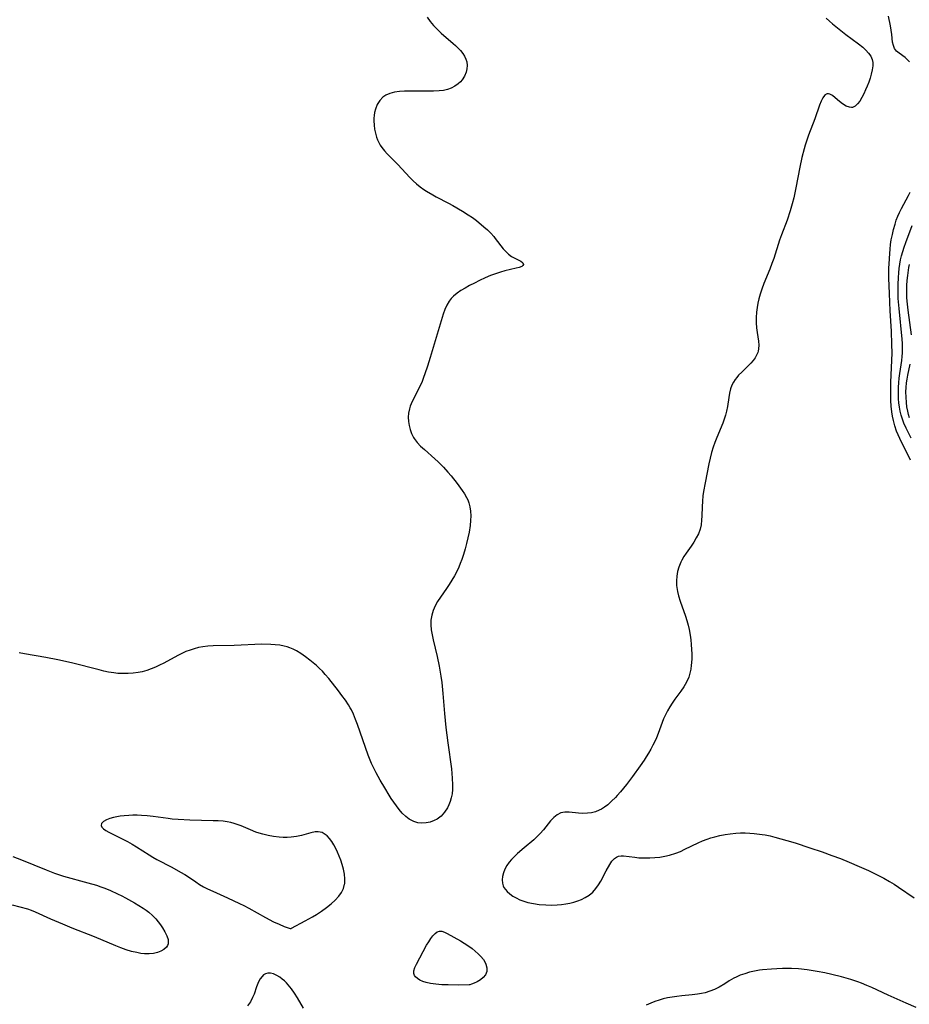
# Model space of a CAD drawing. Header units: inches. Extents: x 1073367 to 1082519, y 1569854 to 1574957.
# Tile 280 of 565: x 1079377 to 1079677, y 1572244 to 1572576. Entities that reach past the tile are written whole.
import ezdxf

# ---------------------------------------------------------------- set-up
doc = ezdxf.new("R2010")
doc.units = ezdxf.units.IN
doc.header["$MEASUREMENT"] = 0
doc.layers.add('CGG_CurvaNivelLidar_v1', color=7, linetype='Continuous', lineweight=30, true_color=0x008008)

msp = doc.modelspace()

# ---------------------------------------------------------------- linework, layer by layer
at = {"layer": 'CGG_CurvaNivelLidar_v1'}
for points in [[(1079514.3389, 1572576.7044, 73.5), (1079515.4006, 1572575.2589, 73.5), (1079516.5493, 1572573.8662, 73.5), (1079517.7173, 1572572.6017, 73.5), (1079519.0549, 1572571.3319, 73.5), (1079523.1358, 1572567.8596, 73.5), (1079523.9591, 1572567.1163, 73.5), (1079524.7408, 1572566.3603, 73.5), (1079525.5963, 1572565.4447, 73.5), (1079526.3528, 1572564.5015, 73.5), (1079526.982, 1572563.5238, 73.5), (1079527.4322, 1572562.5568, 73.5), (1079527.7021, 1572561.6216, 73.5), (1079527.8301, 1572560.4493, 73.5), (1079527.7553, 1572559.2724, 73.5), (1079527.4974, 1572558.1148, 73.5), (1079526.9725, 1572556.8097, 73.5), (1079526.2131, 1572555.6106, 73.5), (1079525.585, 1572554.9002, 73.5), (1079524.8692, 1572554.2533, 73.5), (1079523.7526, 1572553.4562, 73.5), (1079522.5183, 1572552.7945, 73.5), (1079521.1807, 1572552.2929, 73.5), (1079519.8514, 1572551.9867, 73.5), (1079518.4597, 1572551.8107, 73.5), (1079516.4686, 1572551.7182, 73.5), (1079508.5128, 1572551.7858, 73.5), (1079506.718, 1572551.7183, 73.5), (1079505.001, 1572551.5894, 73.5), (1079503.3597, 1572551.3639, 73.5), (1079501.8274, 1572550.9884, 73.5), (1079500.4462, 1572550.3985, 73.5), (1079499.4548, 1572549.7103, 73.5), (1079498.3693, 1572548.5624, 73.5), (1079497.5161, 1572547.1964, 73.5), (1079496.9025, 1572545.6673, 73.5), (1079496.6402, 1572544.6003, 73.5), (1079496.4841, 1572543.4956, 73.5), (1079496.4307, 1572542.5974, 73.5), (1079496.4274, 1572541.6865, 73.5), (1079496.4944, 1572540.3126, 73.5), (1079496.6493, 1572538.934, 73.5), (1079496.9037, 1572537.5674, 73.5), (1079497.2758, 1572536.2297, 73.5), (1079497.6121, 1572535.3334, 73.5), (1079498.0179, 1572534.4645, 73.5), (1079498.5279, 1572533.5753, 73.5), (1079499.0964, 1572532.7435, 73.5), (1079499.9619, 1572531.6577, 73.5), (1079500.9036, 1572530.6104, 73.5), (1079504.4446, 1572526.9641, 73.5), (1079508.5518, 1572522.6372, 73.5), (1079509.6643, 1572521.5554, 73.5), (1079510.8144, 1572520.5152, 73.5), (1079512.0065, 1572519.5273, 73.5), (1079513.2474, 1572518.6045, 73.5), (1079514.165, 1572517.9926, 73.5), (1079516.244, 1572516.7498, 73.5), (1079517.4006, 1572516.1126, 73.5), (1079521.5095, 1572513.9741, 73.5), (1079523.019, 1572513.1546, 73.5), (1079526.2634, 1572511.2787, 73.5), (1079528.1941, 1572510.094, 73.5), (1079529.6035, 1572509.1238, 73.5), (1079530.9696, 1572508.094, 73.5), (1079533.529, 1572505.9882, 73.5), (1079534.7141, 1572504.9263, 73.5), (1079535.8363, 1572503.8318, 73.5), (1079536.8728, 1572502.6959, 73.5), (1079537.3532, 1572502.11, 73.5), (1079540.0073, 1572498.6236, 73.5), (1079540.8551, 1572497.6546, 73.5), (1079541.7515, 1572496.8121, 73.5), (1079542.8579, 1572496.0314, 73.5), (1079543.9809, 1572495.4083, 73.5), (1079545.9396, 1572494.3888, 73.5), (1079546.5102, 1572493.9662, 73.5), (1079546.6634, 1572493.8051, 73.5), (1079546.8621, 1572493.3441, 73.5), (1079546.6877, 1572492.9487, 73.5), (1079546.2914, 1572492.6359, 73.5), (1079545.4422, 1572492.2785, 73.5), (1079544.4263, 1572492.0013, 73.5), (1079540.5564, 1572491.162, 73.5), (1079539.0545, 1572490.761, 73.5), (1079537.3701, 1572490.1952, 73.5), (1079535.6745, 1572489.5247, 73.5), (1079533.9752, 1572488.7825, 73.5), (1079531.9789, 1572487.8516, 73.5), (1079530.3165, 1572487.0345, 73.5), (1079528.6828, 1572486.1897, 73.5), (1079527.1307, 1572485.3355, 73.5), (1079525.7483, 1572484.5043, 73.5), (1079524.4498, 1572483.6123, 73.5), (1079523.2678, 1572482.6289, 73.5), (1079522.4887, 1572481.823, 73.5), (1079521.8055, 1572480.9451, 73.5), (1079521.0028, 1572479.5662, 73.5), (1079520.3555, 1572478.0722, 73.5), (1079519.8048, 1572476.4959, 73.5), (1079515.4106, 1572461.9564, 73.5), (1079514.4951, 1572459.0338, 73.5), (1079513.6103, 1572456.4081, 73.5), (1079513.1429, 1572455.1326, 73.5), (1079512.6406, 1572453.8784, 73.5), (1079511.877, 1572452.1851, 73.5), (1079509.6346, 1572447.7203, 73.5), (1079509.0013, 1572446.3322, 73.5), (1079508.6607, 1572445.4698, 73.5), (1079508.3764, 1572444.6058, 73.5), (1079508.0705, 1572443.2007, 73.5), (1079507.9825, 1572441.7922, 73.5), (1079508.0596, 1572440.3903, 73.5), (1079508.2764, 1572438.9876, 73.5), (1079508.6293, 1572437.6031, 73.5), (1079509.1232, 1572436.2572, 73.5), (1079509.7723, 1572434.9724, 73.5), (1079509.9942, 1572434.6124, 73.5), (1079511.0327, 1572433.2414, 73.5), (1079512.1778, 1572432.0332, 73.5), (1079513.4297, 1572430.8684, 73.5), (1079516.9941, 1572427.7269, 73.5), (1079518.108, 1572426.6998, 73.5), (1079519.8751, 1572424.9465, 73.5), (1079521.3581, 1572423.2982, 73.5), (1079522.4247, 1572422.0196, 73.5), (1079524.4656, 1572419.4234, 73.5), (1079526.1797, 1572417.1035, 73.5), (1079526.9573, 1572415.9301, 73.5), (1079527.6483, 1572414.7351, 73.5), (1079528.0636, 1572413.8806, 73.5), (1079528.4502, 1572412.8793, 73.5), (1079528.7844, 1572411.5827, 73.5), (1079528.9905, 1572410.0646, 73.5), (1079529.0516, 1572408.5043, 73.5), (1079528.9973, 1572406.9133, 73.5), (1079528.8496, 1572405.3014, 73.5), (1079528.5032, 1572402.97, 73.5), (1079528.1298, 1572401.101, 73.5), (1079527.6881, 1572399.2339, 73.5), (1079527.1886, 1572397.375, 73.5), (1079526.6345, 1572395.5307, 73.5), (1079526.0309, 1572393.749, 73.5), (1079525.5435, 1572392.4898, 73.5), (1079525.0117, 1572391.2488, 73.5), (1079524.4401, 1572390.0264, 73.5), (1079523.5418, 1572388.2855, 73.5), (1079522.6935, 1572386.8109, 73.5), (1079521.7926, 1572385.3761, 73.5), (1079520.849, 1572383.9822, 73.5), (1079518.8205, 1572381.1118, 73.5), (1079517.876, 1572379.6338, 73.5), (1079517.0425, 1572378.1231, 73.5), (1079516.3649, 1572376.5693, 73.5), (1079515.8951, 1572374.9867, 73.5), (1079515.6441, 1572373.3633, 73.5), (1079515.6188, 1572371.7563, 73.5), (1079515.7641, 1572370.1266, 73.5), (1079516.0443, 1572368.4024, 73.5), (1079516.4106, 1572366.6605, 73.5), (1079517.7326, 1572361.0768, 73.5), (1079518.4325, 1572357.7748, 73.5), (1079519.023, 1572354.4235, 73.5), (1079519.3225, 1572352.276, 73.5), (1079519.7066, 1572348.6122, 73.5), (1079520.2611, 1572341.905, 73.5), (1079520.7157, 1572337.1404, 73.5), (1079521.3181, 1572331.9799, 73.5), (1079522.5261, 1572323.1623, 73.5), (1079522.8209, 1572320.1013, 73.5), (1079522.9139, 1572317.7664, 73.5), (1079522.8857, 1572316.2671, 73.5), (1079522.762, 1572314.8005, 73.5), (1079522.5124, 1572313.3782, 73.5), (1079522.1756, 1572312.2008, 73.5), (1079521.7301, 1572311.0735, 73.5), (1079521.1836, 1572310.005, 73.5), (1079520.2046, 1572308.5575, 73.5), (1079519.0438, 1572307.2945, 73.5), (1079517.7163, 1572306.2649, 73.5), (1079516.7465, 1572305.7394, 73.5), (1079515.4122, 1572305.2548, 73.5), (1079514.0234, 1572304.9763, 73.5), (1079512.6165, 1572304.8981, 73.5), (1079511.226, 1572305.0281, 73.5), (1079509.8864, 1572305.3893, 73.5), (1079509.6093, 1572305.5001, 73.5), (1079508.3255, 1572306.2064, 73.5), (1079507.1234, 1572307.1438, 73.5), (1079505.9868, 1572308.2543, 73.5), (1079504.9033, 1572309.4928, 73.5), (1079503.9763, 1572310.6756, 73.5), (1079503.0826, 1572311.9164, 73.5), (1079502.2227, 1572313.2035, 73.5), (1079501.5097, 1572314.3391, 73.5), (1079500.0458, 1572316.7714, 73.5), (1079498.5421, 1572319.352, 73.5), (1079497.1872, 1572321.8038, 73.5), (1079496.2271, 1572323.6683, 73.5), (1079495.6045, 1572325.0196, 73.5), (1079494.4857, 1572327.7842, 73.5), (1079493.5444, 1572330.3929, 73.5), (1079490.8792, 1572338.1234, 73.5), (1079490.2264, 1572339.8866, 73.5), (1079489.5115, 1572341.6134, 73.5), (1079488.7954, 1572343.1038, 73.5), (1079488.4139, 1572343.8091, 73.5), (1079487.8654, 1572344.7361, 73.5), (1079486.7883, 1572346.3596, 73.5), (1079485.6353, 1572347.9407, 73.5), (1079484.443, 1572349.5032, 73.5), (1079481.1739, 1572353.6581, 73.5), (1079479.982, 1572355.0686, 73.5), (1079479.0487, 1572356.0979, 73.5), (1079478.0777, 1572357.0845, 73.5), (1079477.0119, 1572358.0667, 73.5), (1079475.9087, 1572359.0021, 73.5), (1079474.7806, 1572359.9018, 73.5), (1079473.3075, 1572361.0123, 73.5), (1079471.8045, 1572362.0524, 73.5), (1079470.2612, 1572362.9894, 73.5), (1079469.1215, 1572363.5765, 73.5), (1079468.0394, 1572364.0409, 73.5), (1079467.1097, 1572364.358, 73.5), (1079466.1579, 1572364.6117, 73.5), (1079464.6758, 1572364.8882, 73.5), (1079463.1612, 1572365.0601, 73.5), (1079461.6228, 1572365.1553, 73.5), (1079458.5656, 1572365.1987, 73.5), (1079449.2669, 1572364.8271, 73.5), (1079442.2467, 1572364.7209, 73.5), (1079440.3566, 1572364.5968, 73.5), (1079438.6692, 1572364.3813, 73.5), (1079437.2348, 1572364.0988, 73.5), (1079435.8019, 1572363.7221, 73.5), (1079434.3908, 1572363.262, 73.5), (1079433.0039, 1572362.7239, 73.5), (1079431.6455, 1572362.1137, 73.5), (1079430.3103, 1572361.4442, 73.5), (1079425.5972, 1572358.8682, 73.5), (1079424.1314, 1572358.1287, 73.5), (1079422.7341, 1572357.4951, 73.5), (1079421.3157, 1572356.9248, 73.5), (1079419.8017, 1572356.3999, 73.5), (1079418.2652, 1572355.9705, 73.5), (1079416.9164, 1572355.6912, 73.5), (1079415.2063, 1572355.4573, 73.5), (1079413.4814, 1572355.3367, 73.5), (1079411.7488, 1572355.3185, 73.5), (1079410.0152, 1572355.3997, 73.5), (1079408.6461, 1572355.5379, 73.5), (1079406.8528, 1572355.828, 73.5), (1079405.3157, 1572356.1604, 73.5), (1079403.7822, 1572356.5408, 73.5), (1079394.4097, 1572358.9793, 73.5), (1079389.7771, 1572359.9863, 73.5), (1079385.811, 1572360.7245, 73.5), (1079378.6092, 1572361.9369, 73.5), (1079376.7419, 1572362.29, 73.5)], [(1079648.9143, 1572576.3924, 74), (1079650.0473, 1572575.3212, 74), (1079651.0791, 1572574.4224, 74), (1079653.285, 1572572.6117, 74), (1079655.6148, 1572570.8071, 74), (1079659.8887, 1572567.6568, 74), (1079661.257, 1572566.5462, 74), (1079662.32, 1572565.5819, 74), (1079663.2461, 1572564.5886, 74), (1079663.9875, 1572563.5493, 74), (1079664.486, 1572562.4451, 74), (1079664.6869, 1572561.3961, 74), (1079664.691, 1572560.293, 74), (1079664.4939, 1572558.892, 74), (1079664.1473, 1572557.4406, 74), (1079663.7611, 1572556.1106, 74), (1079663.3167, 1572554.7694, 74), (1079662.8156, 1572553.4393, 74), (1079662.2598, 1572552.1425, 74), (1079661.6668, 1572550.8954, 74), (1079660.9842, 1572549.597, 74), (1079660.2716, 1572548.4267, 74), (1079659.5178, 1572547.439, 74), (1079658.7083, 1572546.7005, 74), (1079658.2265, 1572546.4267, 74), (1079657.8311, 1572546.2941, 74), (1079657.4359, 1572546.2412, 74), (1079656.7573, 1572546.3028, 74), (1079655.6321, 1572546.7269, 74), (1079654.503, 1572547.4337, 74), (1079653.4021, 1572548.302, 74), (1079652.029, 1572549.4968, 74), (1079651.081, 1572550.2364, 74), (1079650.1742, 1572550.7237, 74), (1079649.6895, 1572550.8332, 74), (1079649.2758, 1572550.8078, 74), (1079648.9365, 1572550.6865, 74), (1079648.7144, 1572550.5516, 74), (1079648.4058, 1572550.2847, 74), (1079647.7845, 1572549.4468, 74), (1079647.2238, 1572548.3408, 74), (1079646.6974, 1572547.0388, 74), (1079645.0773, 1572542.454, 74), (1079643.0198, 1572536.933, 74), (1079642.4238, 1572535.2585, 74), (1079641.8742, 1572533.5645, 74), (1079641.5178, 1572532.3277, 74), (1079640.7732, 1572529.424, 74), (1079640.0203, 1572526.0901, 74), (1079638.7151, 1572519.1353, 74), (1079638.0079, 1572515.7234, 74), (1079637.5172, 1572513.7048, 74), (1079636.8516, 1572511.4202, 74), (1079635.7741, 1572508.2687, 74), (1079633.858, 1572503.2828, 74), (1079633.2026, 1572501.4495, 74), (1079631.2392, 1572495.3503, 74), (1079630.6597, 1572493.677, 74), (1079629.8975, 1572491.686, 74), (1079627.877, 1572486.8281, 74), (1079627.2074, 1572485.0253, 74), (1079626.6332, 1572483.2336, 74), (1079626.2389, 1572481.7544, 74), (1079625.91, 1572480.2654, 74), (1079625.6421, 1572478.7547, 74), (1079625.4448, 1572477.2442, 74), (1079625.3117, 1572475.4112, 74), (1079625.3094, 1572473.5981, 74), (1079625.4313, 1572471.9378, 74), (1079625.6391, 1572470.3181, 74), (1079626.0681, 1572467.4619, 74), (1079626.1785, 1572466.1044, 74), (1079626.1265, 1572464.7998, 74), (1079626.0025, 1572464.1152, 74), (1079625.8491, 1572463.5932, 74), (1079625.4613, 1572462.6977, 74), (1079624.9498, 1572461.8377, 74), (1079624.2697, 1572460.9181, 74), (1079623.4987, 1572460.0256, 74), (1079622.6626, 1572459.1539, 74), (1079620.4657, 1572457.0209, 74), (1079619.3999, 1572455.9221, 74), (1079618.7951, 1572455.2297, 74), (1079618.2349, 1572454.5112, 74), (1079617.6319, 1572453.5996, 74), (1079617.129, 1572452.6391, 74), (1079616.643, 1572451.3227, 74), (1079616.3084, 1572449.9415, 74), (1079616.0704, 1572448.458, 74), (1079615.6711, 1572445.4104, 74), (1079615.3613, 1572443.7933, 74), (1079615.0008, 1572442.456, 74), (1079614.5587, 1572441.1244, 74), (1079614.056, 1572439.796, 74), (1079612.0117, 1572434.9673, 74), (1079611.3358, 1572433.2662, 74), (1079610.7992, 1572431.7277, 74), (1079610.2505, 1572429.8542, 74), (1079609.7795, 1572427.9512, 74), (1079609.3596, 1572426.0296, 74), (1079608.1126, 1572419.6621, 74), (1079607.598, 1572416.6999, 74), (1079607.3858, 1572415.2278, 74), (1079607.1961, 1572413.4694, 74), (1079607.0936, 1572411.588, 74), (1079607.0062, 1572408.5194, 74), (1079606.9168, 1572407.0166, 74), (1079606.7408, 1572405.5452, 74), (1079606.4091, 1572404.0365, 74), (1079605.851, 1572402.5024, 74), (1079605.143, 1572401.0703, 74), (1079604.3157, 1572399.6769, 74), (1079603.4086, 1572398.3145, 74), (1079601.7566, 1572395.9775, 74), (1079600.9661, 1572394.7972, 74), (1079600.2474, 1572393.5872, 74), (1079599.8893, 1572392.8865, 74), (1079599.2241, 1572391.2127, 74), (1079598.8142, 1572389.7011, 74), (1079598.5506, 1572388.1508, 74), (1079598.4346, 1572386.5761, 74), (1079598.4771, 1572384.9899, 74), (1079598.6371, 1572383.7061, 74), (1079598.7808, 1572382.9558, 74), (1079599.1469, 1572381.4945, 74), (1079599.7029, 1572379.7258, 74), (1079601.497, 1572374.7113, 74), (1079601.9686, 1572373.2298, 74), (1079602.3793, 1572371.7052, 74), (1079602.7248, 1572370.1625, 74), (1079603.0698, 1572368.2531, 74), (1079603.2924, 1572366.6695, 74), (1079603.4597, 1572365.0832, 74), (1079603.5697, 1572363.4987, 74), (1079603.6177, 1572361.9734, 74), (1079603.6058, 1572360.4597, 74), (1079603.5294, 1572358.9636, 74), (1079603.4621, 1572358.2078, 74), (1079603.2704, 1572356.8106, 74), (1079602.9792, 1572355.4463, 74), (1079602.5688, 1572354.1243, 74), (1079601.8334, 1572352.4717, 74), (1079600.9164, 1572350.8923, 74), (1079599.9161, 1572349.4256, 74), (1079597.922, 1572346.6908, 74), (1079597.0075, 1572345.385, 74), (1079596.1681, 1572344.1001, 74), (1079595.3981, 1572342.7753, 74), (1079594.7288, 1572341.4219, 74), (1079594.1296, 1572340.0278, 74), (1079592.2647, 1572335.0982, 74), (1079591.6927, 1572333.6981, 74), (1079591.1272, 1572332.4483, 74), (1079590.5188, 1572331.2133, 74), (1079589.8073, 1572329.8697, 74), (1079589.056, 1572328.5422, 74), (1079588.267, 1572327.232, 74), (1079587.5618, 1572326.1242, 74), (1079586.2614, 1572324.1985, 74), (1079583.6652, 1572320.6318, 74), (1079581.6114, 1572317.9685, 74), (1079580.5749, 1572316.6775, 74), (1079579.5241, 1572315.4187, 74), (1079578.4544, 1572314.2043, 74), (1079577.852, 1572313.5543, 74), (1079576.5753, 1572312.267, 74), (1079575.2541, 1572311.0896, 74), (1079574.2185, 1572310.2979, 74), (1079573.1363, 1572309.6199, 74), (1079572.4228, 1572309.2619, 74), (1079571.1235, 1572308.7549, 74), (1079569.782, 1572308.4005, 74), (1079568.4162, 1572308.2067, 74), (1079566.8809, 1572308.1802, 74), (1079565.3557, 1572308.2894, 74), (1079562.2677, 1572308.6171, 74), (1079560.8149, 1572308.6313, 74), (1079559.468, 1572308.3808, 74), (1079558.2094, 1572307.743, 74), (1079557.0587, 1572306.7883, 74), (1079555.9843, 1572305.6119, 74), (1079553.5687, 1572302.593, 74), (1079552.5184, 1572301.4169, 74), (1079551.3873, 1572300.2729, 74), (1079550.3239, 1572299.304, 74), (1079547.0332, 1572296.5186, 74), (1079544.8903, 1572294.6578, 74), (1079543.8401, 1572293.6863, 74), (1079542.8577, 1572292.6799, 74), (1079542.0204, 1572291.686, 74), (1079541.2868, 1572290.6491, 74), (1079540.5889, 1572289.4055, 74), (1079540.0663, 1572288.1333, 74), (1079539.7409, 1572286.8555, 74), (1079539.6421, 1572285.7525, 74), (1079539.7382, 1572284.6848, 74), (1079539.8758, 1572284.1443, 74), (1079540.0446, 1572283.6975, 74), (1079540.2791, 1572283.2296, 74), (1079540.7764, 1572282.4929, 74), (1079541.3891, 1572281.8048, 74), (1079542.2717, 1572281.0221, 74), (1079543.2736, 1572280.3079, 74), (1079544.3746, 1572279.6663, 74), (1079545.6376, 1572279.069, 74), (1079546.9756, 1572278.5598, 74), (1079548.3732, 1572278.1408, 74), (1079550.2393, 1572277.7369, 74), (1079552.1567, 1572277.4662, 74), (1079554.3738, 1572277.2981, 74), (1079556.3196, 1572277.2614, 74), (1079558.2585, 1572277.3331, 74), (1079559.7029, 1572277.4667, 74), (1079561.129, 1572277.6666, 74), (1079562.5303, 1572277.931, 74), (1079563.8619, 1572278.2546, 74), (1079565.1949, 1572278.6729, 74), (1079566.475, 1572279.1829, 74), (1079567.69, 1572279.7907, 74), (1079569.0106, 1572280.637, 74), (1079570.2009, 1572281.631, 74), (1079571.275, 1572282.8108, 74), (1079572.1987, 1572284.1118, 74), (1079572.9145, 1572285.3488, 74), (1079574.7131, 1572288.8579, 74), (1079575.9483, 1572290.9912, 74), (1079576.6835, 1572292.0484, 74), (1079577.5719, 1572293.0051, 74), (1079578.2286, 1572293.4627, 74), (1079578.9373, 1572293.7528, 74), (1079579.7475, 1572293.8704, 74), (1079580.6225, 1572293.8437, 74), (1079584.3931, 1572293.3754, 74), (1079585.7664, 1572293.2407, 74), (1079587.1871, 1572293.1584, 74), (1079588.4969, 1572293.1467, 74), (1079589.4341, 1572293.1728, 74), (1079591.1125, 1572293.2807, 74), (1079592.8006, 1572293.4675, 74), (1079594.4854, 1572293.7391, 74), (1079596.1546, 1572294.107, 74), (1079598.2302, 1572294.7405, 74), (1079599.7751, 1572295.3622, 74), (1079601.2951, 1572296.0677, 74), (1079605.7759, 1572298.2688, 74), (1079607.2529, 1572298.9199, 74), (1079608.7548, 1572299.5088, 74), (1079610.0431, 1572299.9442, 74), (1079611.3493, 1572300.3237, 74), (1079613.0803, 1572300.7403, 74), (1079614.8307, 1572301.0738, 74), (1079616.5951, 1572301.3279, 74), (1079618.514, 1572301.5082, 74), (1079620.0493, 1572301.572, 74), (1079621.5997, 1572301.5673, 74), (1079623.1509, 1572301.5025, 74), (1079624.7008, 1572301.3847, 74), (1079627.3163, 1572301.0728, 74), (1079628.3817, 1572300.9007, 74), (1079630.0313, 1572300.574, 74), (1079631.6717, 1572300.1876, 74), (1079635.7053, 1572299.0699, 74), (1079638.4747, 1572298.2215, 74), (1079643.457, 1572296.5814, 74), (1079647.5382, 1572295.1933, 74), (1079650.8651, 1572294.0021, 74), (1079653.7336, 1572292.9098, 74), (1079656.6737, 1572291.7279, 74), (1079660.0531, 1572290.2937, 74), (1079663.1672, 1572288.8832, 74), (1079665.2168, 1572287.9088, 74), (1079668.3461, 1572286.3105, 74), (1079670.294, 1572285.2089, 74), (1079671.8213, 1572284.2798, 74), (1079673.3244, 1572283.3122, 74), (1079678.603, 1572279.7373, 74)], [(1079676.9892, 1572561.6513, 74), (1079676.5026, 1572562.2397, 74), (1079675.5627, 1572563.0971, 74), (1079673.5779, 1572564.5268, 74), (1079672.6988, 1572565.26, 74), (1079672.0114, 1572566.113, 74), (1079671.5924, 1572567.1002, 74), (1079671.3475, 1572568.2378, 74), (1079671.0523, 1572570.846, 74), (1079670.8568, 1572572.3, 74), (1079670.6054, 1572573.8068, 74), (1079669.9583, 1572577.0242, 74)], [(1079677.3541, 1572427.3181, 74), (1079676.5515, 1572429.0144, 74), (1079675.0177, 1572432.0344, 74), (1079673.7578, 1572434.605, 74), (1079673.1928, 1572435.8302, 74), (1079672.6829, 1572437.077, 74), (1079672.0995, 1572438.8625, 74), (1079671.6319, 1572440.6963, 74), (1079671.3249, 1572442.1582, 74), (1079671.078, 1572443.639, 74), (1079670.8689, 1572445.5125, 74), (1079670.7517, 1572447.4318, 74), (1079670.7059, 1572449.3658, 74), (1079670.7128, 1572451.3092, 74), (1079670.7663, 1572453.4448, 74), (1079671.145, 1572463.5142, 74), (1079671.1336, 1572466.3646, 74), (1079670.98, 1572470.7549, 74), (1079670.5604, 1572477.6342, 74), (1079670.2596, 1572483.5275, 74), (1079670.1092, 1572488.7002, 74), (1079670.1139, 1572492.0913, 74), (1079670.1584, 1572493.5081, 74), (1079670.3663, 1572496.9678, 74), (1079670.5007, 1572498.5172, 74), (1079670.6745, 1572500.0557, 74), (1079670.9025, 1572501.5796, 74), (1079671.266, 1572503.406, 74), (1079671.6883, 1572505.1419, 74), (1079672.1664, 1572506.849, 74), (1079672.6008, 1572508.2258, 74), (1079673.0973, 1572509.5702, 74), (1079673.6784, 1572510.8785, 74), (1079674.3222, 1572512.1567, 74), (1079676.7449, 1572516.6004, 74), (1079677.2696, 1572517.6465, 74)], [(1079677.6201, 1572434.6731, 73.5), (1079675.9589, 1572438.0812, 73.5), (1079675.1771, 1572439.7968, 73.5), (1079674.6759, 1572441.0977, 73.5), (1079674.2521, 1572442.4262, 73.5), (1079673.9118, 1572443.78, 73.5), (1079673.6573, 1572445.1752, 73.5), (1079673.4831, 1572446.5892, 73.5), (1079673.3772, 1572448.0174, 73.5), (1079673.329, 1572450.4993, 73.5), (1079673.37, 1572451.9592, 73.5), (1079673.4596, 1572453.4203, 73.5), (1079673.6035, 1572454.9492, 73.5), (1079673.7872, 1572456.4747, 73.5), (1079674.4101, 1572460.9095, 73.5), (1079674.5535, 1572462.2268, 73.5), (1079674.6472, 1572463.5472, 73.5), (1079674.6777, 1572465.1162, 73.5), (1079674.6323, 1572466.6898, 73.5), (1079674.538, 1572468.1486, 73.5), (1079673.5174, 1572478.4684, 73.5), (1079673.2691, 1572481.866, 73.5), (1079673.1994, 1572483.5141, 73.5), (1079673.1869, 1572486.5469, 73.5), (1079673.2814, 1572488.9359, 73.5), (1079673.3937, 1572490.4257, 73.5), (1079673.5535, 1572491.9083, 73.5), (1079673.7674, 1572493.3812, 73.5), (1079674.0365, 1572494.8156, 73.5), (1079674.3636, 1572496.2369, 73.5), (1079674.7482, 1572497.6433, 73.5), (1079675.2387, 1572499.1847, 73.5), (1079675.7747, 1572500.7134, 73.5), (1079677.9407, 1572506.4655, 73.5)], [(1079677.7039, 1572469.5379, 73), (1079676.5942, 1572477.9362, 73), (1079676.2759, 1572480.9296, 73), (1079676.1863, 1572482.2169, 73), (1079676.1334, 1572483.5048, 73), (1079676.1218, 1572484.8749, 73), (1079676.1563, 1572486.2437, 73), (1079676.2605, 1572487.9288, 73), (1079676.4269, 1572489.6082, 73), (1079676.8206, 1572492.3155, 73), (1079677.0158, 1572493.3463, 73)], [(1079677.0893, 1572441.596, 73), (1079676.7396, 1572442.7004, 73), (1079676.4505, 1572443.8218, 73), (1079676.1764, 1572445.2578, 73), (1079675.9912, 1572446.7131, 73), (1079675.8678, 1572448.521, 73), (1079675.8493, 1572450.3404, 73), (1079675.9116, 1572451.8586, 73), (1079676.0449, 1572453.3745, 73), (1079676.2153, 1572454.6608, 73), (1079676.4328, 1572455.9401, 73), (1079677.2302, 1572459.6868, 73)], [(1079374.6356, 1572293.6662, 73.5), (1079377.5564, 1572292.5329, 73.5), (1079385.8919, 1572289.0884, 73.5), (1079388.6468, 1572288.0664, 73.5), (1079391.7693, 1572287.043, 73.5), (1079399.9031, 1572284.7899, 73.5), (1079402.8229, 1572283.9225, 73.5), (1079404.2686, 1572283.448, 73.5), (1079405.6985, 1572282.9312, 73.5), (1079407.5532, 1572282.175, 73.5), (1079409.985, 1572281.0582, 73.5), (1079411.3388, 1572280.3764, 73.5), (1079412.6805, 1572279.6677, 73.5), (1079415.6869, 1572277.9955, 73.5), (1079417.1692, 1572277.1147, 73.5), (1079418.6065, 1572276.1853, 73.5), (1079419.5484, 1572275.5157, 73.5), (1079420.4562, 1572274.8154, 73.5), (1079421.7226, 1572273.7278, 73.5), (1079422.8796, 1572272.5692, 73.5), (1079423.6946, 1572271.6078, 73.5), (1079424.4344, 1572270.6165, 73.5), (1079425.1082, 1572269.6148, 73.5), (1079425.9288, 1572268.2456, 73.5), (1079426.5759, 1572266.9092, 73.5), (1079426.9742, 1572265.6247, 73.5), (1079427.0523, 1572264.6428, 73.5), (1079426.9851, 1572264.141, 73.5), (1079426.8248, 1572263.6497, 73.5), (1079426.4751, 1572263.0591, 73.5), (1079425.5961, 1572262.2382, 73.5), (1079424.5902, 1572261.6631, 73.5), (1079423.4185, 1572261.2182, 73.5), (1079422.1216, 1572260.9142, 73.5), (1079420.6177, 1572260.7605, 73.5), (1079419.0437, 1572260.7921, 73.5), (1079417.7477, 1572260.9517, 73.5), (1079416.4328, 1572261.2078, 73.5), (1079414.6664, 1572261.6565, 73.5), (1079412.8877, 1572262.2005, 73.5), (1079411.1077, 1572262.8193, 73.5), (1079409.3352, 1572263.4999, 73.5), (1079402.1932, 1572266.5447, 73.5), (1079394.6299, 1572269.5149, 73.5), (1079391.5036, 1572270.776, 73.5), (1079387.4256, 1572272.5158, 73.5), (1079382.2389, 1572274.8532, 73.5), (1079380.8973, 1572275.3905, 73.5), (1079379.6404, 1572275.831, 73.5), (1079377.0983, 1572276.5848, 73.5), (1079374.5331, 1572277.2138, 73.5)], [(1079472.6338, 1572242.4592, 74), (1079470.5884, 1572245.9913, 74), (1079469.6306, 1572247.5647, 74), (1079468.6251, 1572249.0442, 74), (1079467.5451, 1572250.3838, 74), (1079466.9031, 1572251.0527, 74), (1079466.2417, 1572251.6735, 74), (1079465.4839, 1572252.3257, 74), (1079464.7121, 1572252.9119, 74), (1079463.6524, 1572253.5599, 74), (1079462.5809, 1572254.0215, 74), (1079461.5217, 1572254.2584, 74), (1079460.6507, 1572254.2495, 74), (1079459.8344, 1572254.0284, 74), (1079459.2205, 1572253.6786, 74), (1079458.6659, 1572253.1935, 74), (1079458.0302, 1572252.3825, 74), (1079457.6101, 1572251.6467, 74), (1079457.2408, 1572250.8371, 74), (1079456.81, 1572249.6922, 74), (1079455.971, 1572247.2592, 74), (1079455.4725, 1572246.0355, 74), (1079454.7561, 1572244.6696, 74), (1079453.7667, 1572243.2717, 74)], [(1079679.2778, 1572242.7157, 74), (1079675.9645, 1572244.2186, 74), (1079669.9031, 1572246.8826, 74), (1079664.3872, 1572249.4089, 74), (1079662.6199, 1572250.1865, 74), (1079660.8392, 1572250.9245, 74), (1079659.5874, 1572251.4076, 74), (1079657.2416, 1572252.207, 74), (1079654.1225, 1572253.0966, 74), (1079650.8257, 1572253.8861, 74), (1079648.4879, 1572254.3741, 74), (1079645.9309, 1572254.8545, 74), (1079642.4877, 1572255.3993, 74), (1079639.6062, 1572255.7144, 74), (1079637.2137, 1572255.8459, 74), (1079635.9763, 1572255.8681, 74), (1079634.1637, 1572255.851, 74), (1079632.3553, 1572255.784, 74), (1079630.5543, 1572255.6746, 74), (1079627.5128, 1572255.3877, 74), (1079626.4885, 1572255.2503, 74), (1079624.7883, 1572254.9562, 74), (1079623.1192, 1572254.5809, 74), (1079621.4898, 1572254.1203, 74), (1079619.9113, 1572253.5639, 74), (1079618.564, 1572252.9725, 74), (1079617.8045, 1572252.5784, 74), (1079616.2423, 1572251.655, 74), (1079614.7093, 1572250.6836, 74), (1079612.8666, 1572249.5868, 74), (1079611.2453, 1572248.7918, 74), (1079609.7119, 1572248.1876, 74), (1079608.1287, 1572247.7058, 74), (1079606.8628, 1572247.4214, 74), (1079605.5758, 1572247.2085, 74), (1079603.801, 1572247.0071, 74), (1079600.2855, 1572246.6849, 74), (1079598.5614, 1572246.4801, 74), (1079597.0001, 1572246.2415, 74), (1079595.4488, 1572245.9378, 74), (1079594.0089, 1572245.5837, 74), (1079592.5832, 1572245.1677, 74), (1079591.1723, 1572244.6973, 74), (1079589.777, 1572244.1772, 74), (1079588.1836, 1572243.5104, 74)]]:
    msp.add_polyline3d(points, dxfattribs=at)
for points in [[(1079468.5, 1572269.3282, 74), (1079468.6477, 1572269.4429, 74), (1079473.2569, 1572271.9214, 74), (1079475.6885, 1572273.3093, 74), (1079477.0225, 1572274.1101, 74), (1079478.7694, 1572275.2345, 74), (1079480.4488, 1572276.4208, 74), (1079481.9976, 1572277.6418, 74), (1079483.3525, 1572278.8691, 74), (1079484.5644, 1572280.2138, 74), (1079485.4367, 1572281.5115, 74), (1079486.097, 1572282.8619, 74), (1079486.5115, 1572284.2753, 74), (1079486.5557, 1572284.5368, 74), (1079486.6412, 1572286.0935, 74), (1079486.4918, 1572287.6967, 74), (1079486.1698, 1572289.326, 74), (1079485.7198, 1572290.963, 74), (1079485.2448, 1572292.3902, 74), (1079484.711, 1572293.7976, 74), (1079484.1589, 1572295.1018, 74), (1079483.5646, 1572296.3611, 74), (1079482.9259, 1572297.5578, 74), (1079482.2296, 1572298.684, 74), (1079481.4797, 1572299.6997, 74), (1079480.6235, 1572300.617, 74), (1079479.6856, 1572301.3319, 74), (1079478.9165, 1572301.705, 74), (1079478.2749, 1572301.886, 74), (1079477.5828, 1572301.964, 74), (1079476.6094, 1572301.9167, 74), (1079475.1583, 1572301.6327, 74), (1079472.0334, 1572300.7632, 74), (1079470.2964, 1572300.3825, 74), (1079468.493, 1572300.1329, 74), (1079467.1548, 1572300.0531, 74), (1079465.8008, 1572300.0553, 74), (1079464.438, 1572300.1328, 74), (1079462.5847, 1572300.3491, 74), (1079460.7457, 1572300.6774, 74), (1079458.9274, 1572301.1185, 74), (1079457.722, 1572301.4824, 74), (1079456.5349, 1572301.8986, 74), (1079454.7852, 1572302.607, 74), (1079451.6606, 1572303.9487, 74), (1079450.2454, 1572304.4822, 74), (1079449.2237, 1572304.8044, 74), (1079448.1854, 1572305.0727, 74), (1079446.8714, 1572305.3285, 74), (1079445.5374, 1572305.5084, 74), (1079443.8877, 1572305.6455, 74), (1079442.219, 1572305.7199, 74), (1079434.366, 1572305.8947, 74), (1079430.4154, 1572306.0978, 74), (1079428.3523, 1572306.2798, 74), (1079427.0327, 1572306.4316, 74), (1079421.9562, 1572307.1439, 74), (1079419.9632, 1572307.3638, 74), (1079417.9715, 1572307.5054, 74), (1079416.5434, 1572307.5513, 74), (1079415.1276, 1572307.5503, 74), (1079413.7313, 1572307.5031, 74), (1079412.1408, 1572307.3894, 74), (1079410.8855, 1572307.2518, 74), (1079409.6804, 1572307.0699, 74), (1079408.5414, 1572306.8366, 74), (1079407.2894, 1572306.4799, 74), (1079406.199, 1572306.039, 74), (1079405.2087, 1572305.4381, 74), (1079404.5662, 1572304.7738, 74), (1079404.369, 1572304.0901, 74), (1079404.614, 1572303.5209, 74), (1079405.1792, 1572302.9596, 74), (1079405.9891, 1572302.398, 74), (1079406.982, 1572301.8275, 74), (1079408.313, 1572301.1376, 74), (1079413.3451, 1572298.6658, 74), (1079414.8649, 1572297.8176, 74), (1079416.3641, 1572296.9141, 74), (1079420.5576, 1572294.232, 74), (1079421.8809, 1572293.4331, 74), (1079423.2447, 1572292.6678, 74), (1079428.2932, 1572289.9951, 74), (1079431.2063, 1572288.4023, 74), (1079432.6223, 1572287.5535, 74), (1079433.8789, 1572286.7324, 74), (1079436.3491, 1572285.0401, 74), (1079437.6, 1572284.2222, 74), (1079438.94, 1572283.4273, 74), (1079440.2843, 1572282.7213, 74), (1079442.0365, 1572281.9055, 74), (1079447.025, 1572279.7505, 74), (1079451.1017, 1572277.8418, 74), (1079452.5264, 1572277.1108, 74), (1079454.248, 1572276.1692, 74), (1079459.8351, 1572273.0312, 74), (1079462.5414, 1572271.6526, 74), (1079464.4756, 1572270.772, 74), (1079466.1455, 1572270.0813, 74), (1079467.4439, 1572269.6024, 74), (1079468.2077, 1572269.3665, 74)], [(1079528.5, 1572250.4031, 73.5), (1079524.9384, 1572250.3012, 73.5), (1079521.4141, 1572250.3101, 73.5), (1079519.3198, 1572250.3937, 73.5), (1079517.3128, 1572250.5587, 73.5), (1079515.4443, 1572250.8233, 73.5), (1079514.042, 1572251.1341, 73.5), (1079512.8826, 1572251.5112, 73.5), (1079511.9363, 1572251.946, 73.5), (1079511.1189, 1572252.4444, 73.5), (1079510.4638, 1572253.0116, 73.5), (1079510.0987, 1572253.5, 73.5), (1079509.9383, 1572253.8466, 73.5), (1079509.8471, 1572254.1986, 73.5), (1079509.8175, 1572254.5742, 73.5), (1079509.8701, 1572255.1195, 73.5), (1079510.1954, 1572256.1946, 73.5), (1079510.727, 1572257.3383, 73.5), (1079514.188, 1572263.6936, 73.5), (1079514.8895, 1572264.9064, 73.5), (1079515.6151, 1572266.028, 73.5), (1079516.3023, 1572266.9263, 73.5), (1079517.018, 1572267.6717, 73.5), (1079517.7626, 1572268.2145, 73.5), (1079518.5391, 1572268.4907, 73.5), (1079519.3453, 1572268.4535, 73.5), (1079520.1936, 1572268.171, 73.5), (1079521.0924, 1572267.7249, 73.5), (1079525.6141, 1572265.188, 73.5), (1079526.8581, 1572264.4519, 73.5), (1079528.4232, 1572263.4354, 73.5), (1079529.5193, 1572262.6254, 73.5), (1079530.5686, 1572261.7617, 73.5), (1079531.562, 1572260.8534, 73.5), (1079532.4846, 1572259.9064, 73.5), (1079533.3133, 1572258.9232, 73.5), (1079533.8034, 1572258.1693, 73.5), (1079534.1767, 1572257.3581, 73.5), (1079534.4814, 1572256.1092, 73.5), (1079534.4425, 1572254.8737, 73.5), (1079534.0134, 1572253.7285, 73.5), (1079533.2743, 1572252.8061, 73.5), (1079532.3124, 1572252.0236, 73.5), (1079531.2543, 1572251.3861, 73.5), (1079530.2231, 1572250.8998, 73.5), (1079529.3394, 1572250.5715, 73.5), (1079528.7457, 1572250.4105, 73.5)]]:
    msp.add_polyline3d(points, close=True, dxfattribs=at)

doc.saveas('drawing.dxf')
